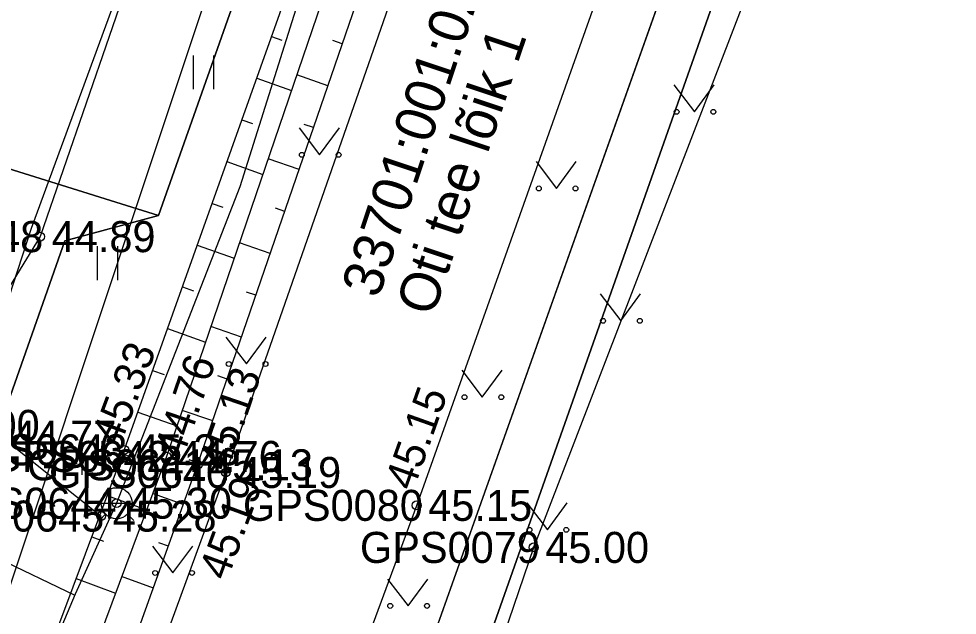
# Model space of a CAD drawing. Extents: x 551623 to 559850, y 6561220 to 6567135.
# Drawn here: x 557099.62 to 557120.79, y 6565564.24 to 6565577.7 of the extents above; entities that cross this region are included whole.
import ezdxf

# ---------------------------------------------------------------- set-up
doc = ezdxf.new("R2010")
doc.units = 0
for name, color, linetype in [('HALJASTUS', 7, 'Continuous'), ('KORGUS-EH2000', 7, 'Continuous'), ('KPOHULIIN', 7, 'Continuous'), ('KTRASS', 7, 'Continuous'), ('MOOTKORG-EH2000', 7, 'Continuous'), ('MOOTMPUNKT', 7, 'Continuous'), ('MOOTNR', 7, 'Continuous'), ('MOOTPIIR', 7, 'Continuous'), ('MPOHULIIN', 7, 'Continuous'), ('PIIR', 7, 'Continuous'), ('RELJEEF', 7, 'Continuous'), ('TEE', 7, 'Continuous'), ('VKAEV', 7, 'Continuous'), ('VTRASS', 7, 'Continuous')]:
    doc.layers.add(name, color=color, linetype=linetype)

msp = doc.modelspace()

# ---------------------------------------------------------------- linework, layer by layer
at = {"layer": 'HALJASTUS'}
for p, q in [((557103.556, 6565576.874), (557103.556, 6565576.113)), ((557104.012, 6565576.874), (557104.012, 6565576.113)), ((557114.398, 6565576.21), (557114.861, 6565575.603)), ((557114.861, 6565575.603), (557115.307, 6565576.21)), ((557105.944, 6565575.24), (557106.407, 6565574.633)), ((557106.407, 6565574.633), (557106.853, 6565575.24)), ((557111.289, 6565574.481), (557111.753, 6565573.874)), ((557111.753, 6565573.874), (557112.198, 6565574.481)), ((557101.39, 6565572.568), (557101.39, 6565571.807)), ((557101.845, 6565572.568), (557101.845, 6565571.807)), ((557112.739, 6565571.493), (557113.202, 6565570.887)), ((557113.202, 6565570.887), (557113.648, 6565571.493)), ((557104.294, 6565570.52), (557104.758, 6565569.913)), ((557104.758, 6565569.913), (557105.203, 6565570.52)), ((557109.613, 6565569.77), (557110.077, 6565569.164)), ((557110.077, 6565569.164), (557110.522, 6565569.77)), ((557101.04, 6565568.174), (557101.04, 6565567.413)), ((557101.495, 6565568.174), (557101.495, 6565567.413)), ((557111.08, 6565566.776), (557111.544, 6565566.17)), ((557111.544, 6565566.17), (557111.989, 6565566.776)), ((557102.635, 6565565.803), (557103.099, 6565565.197)), ((557103.099, 6565565.197), (557103.544, 6565565.803)), ((557107.938, 6565565.059), (557108.401, 6565564.453)), ((557108.401, 6565564.453), (557108.847, 6565565.059))]:
    msp.add_line(p, q, dxfattribs=at)
msp.add_lwpolyline([(557103.573, 6565585.848), (557104.252, 6565584.831), (557100.102, 6565572.786), (557097.489, 6565568.526), (557099.217, 6565568.285), (557101.479, 6565566.48)], dxfattribs=at)
for centre in [(557114.46, 6565575.603), (557115.289, 6565575.603), (557106.006, 6565574.633), (557106.835, 6565574.633), (557111.351, 6565573.874), (557112.18, 6565573.874), (557112.801, 6565570.887), (557113.63, 6565570.887), (557104.357, 6565569.913), (557105.186, 6565569.913), (557109.676, 6565569.164), (557110.505, 6565569.164), (557111.143, 6565566.17), (557111.971, 6565566.17), (557102.698, 6565565.197), (557103.527, 6565565.197), (557108, 6565564.453), (557108.829, 6565564.453)]:
    msp.add_circle(centre, 0.055, dxfattribs=at)
at = {"layer": 'KORGUS-EH2000'}
for centre in [(557100.102, 6565572.786), (557102.001, 6565567.975), (557102.949, 6565567.826), (557103.654, 6565567.637), (557104.291, 6565567.464), (557108.597, 6565566.722), (557111.237, 6565565.773)]:
    msp.add_circle(centre, 0.1, dxfattribs=at)
at = {"layer": 'KPOHULIIN'}
msp.add_lwpolyline([(557033.153, 6565351.076), (557050.554, 6565399.565), (557067.065, 6565445.505), (557084.207, 6565493.616), (557103.697, 6565548.895), (557103.697, 6565548.895), (557136.898, 6565642.401), (557153.703, 6565689.258)], dxfattribs=at)
at = {"layer": 'KTRASS'}
msp.add_lwpolyline([(557026.803, 6565375.144), (557032.863, 6565383.722), (557042.439, 6565408.103), (557054.708, 6565437.366), (557065.159, 6565467.183), (557074.882, 6565496.793), (557085.218, 6565523.93), (557095.541, 6565553.264), (557105.806, 6565584.058), (557113.235, 6565607.969), (557122.948, 6565634.671), (557136.565, 6565667.041), (557148.593, 6565662.181)], dxfattribs=at)
at = {"layer": 'MOOTMPUNKT'}
for centre in [(557100.102, 6565572.786), (557102.001, 6565567.975), (557102.949, 6565567.826), (557103.654, 6565567.637), (557104.291, 6565567.464), (557101.828, 6565566.771), (557108.597, 6565566.722), (557101.479, 6565566.48), (557111.237, 6565565.773)]:
    msp.add_circle(centre, 0.1, dxfattribs=at)
at = {"layer": 'MOOTPIIR'}
for points in [[(557139.744, 6565680.935), (557134.119, 6565666.153), (557132.379, 6565660.644), (557125.645, 6565644.222), (557124.398, 6565640.179), (557120.444, 6565626.791), (557116.396, 6565618.485), (557110.204, 6565599.022), (557106.621, 6565589.829), (557104.252, 6565584.831), (557099.902, 6565572.968), (557091.714, 6565547.834), (557091.204, 6565546.398), (557089.975, 6565543.016), (557089.03, 6565541.834), (557085.345, 6565527.333)], [(557096.003, 6565522.5), (557100.007, 6565533.93), (557104.542, 6565546.459), (557106.486, 6565552.498), (557107.452, 6565553.375), (557107.525, 6565554.873), (557111.237, 6565565.773), (557117.041, 6565580.828), (557123.649, 6565597.144), (557131.439, 6565619.888)]]:
    msp.add_lwpolyline(points, dxfattribs=at)
at = {"layer": 'MPOHULIIN'}
msp.add_lwpolyline([(557050.554, 6565399.565), (557067.065, 6565445.505), (557084.207, 6565493.616), (557103.697, 6565548.895), (557120.292, 6565595.621), (557120.292, 6565595.621), (557153.703, 6565689.258)], dxfattribs=at)
at = {"layer": 'PIIR'}
for points in [[(557143.03, 6565692.36), (557157.5, 6565654.27), (557142.14, 6565653.78), (557122.77, 6565599.28), (557106.21, 6565552.32), (557093.58, 6565515.97), (557085.1, 6565492.2), (557086.02, 6565487.88), (557073.92, 6565497.32), (557076.42, 6565497.95), (557098, 6565559.71), (557096.67, 6565561.36), (557100.66, 6565572.69), (557102.77, 6565573.26), (557114.53, 6565606.57), (557127.78, 6565643.89), (557142.97, 6565686.18)], [(557036.55, 6565631.87), (557114.53, 6565606.57), (557102.77, 6565573.26), (557025.39, 6565597.47)], [(557122.77, 6565599.28), (557174.05, 6565568.29), (557161.01, 6565530.22), (557106.21, 6565552.32)], [(557025.39, 6565597.47), (557102.77, 6565573.26), (557100.66, 6565572.69), (557096.67, 6565561.36), (557098, 6565559.71), (557076.42, 6565497.95), (557073.92, 6565497.32), (557050.16, 6565517.1), (557050.04, 6565519.69), (557042.48, 6565527.46), (557038.28, 6565523.47), (557016.16, 6565569.02)]]:
    msp.add_lwpolyline(points, close=True, dxfattribs=at)
at = {"layer": 'RELJEEF'}
for p, q in [((557105.323, 6565577.305), (557105.554, 6565577.223)), ((557106.919, 6565577.137), (557106.707, 6565577.21)), ((557104.987, 6565576.363), (557105.77, 6565576.084)), ((557106.594, 6565576.192), (557105.889, 6565576.434)), ((557104.652, 6565575.421), (557104.89, 6565575.336)), ((557106.269, 6565575.246), (557106.058, 6565575.318)), ((557104.317, 6565574.479), (557105.123, 6565574.191)), ((557105.944, 6565574.3), (557105.243, 6565574.541)), ((557103.981, 6565573.537), (557104.227, 6565573.449)), ((557105.619, 6565573.354), (557105.409, 6565573.427)), ((557103.646, 6565572.594), (557104.477, 6565572.299)), ((557105.294, 6565572.409), (557104.596, 6565572.649)), ((557103.31, 6565571.652), (557103.563, 6565571.562)), ((557104.969, 6565571.463), (557104.76, 6565571.535)), ((557102.975, 6565570.71), (557103.83, 6565570.406)), ((557104.644, 6565570.517), (557103.95, 6565570.756)), ((557102.639, 6565569.768), (557102.9, 6565569.676)), ((557104.319, 6565569.572), (557104.111, 6565569.643)), ((557102.304, 6565568.826), (557103.184, 6565568.513)), ((557103.994, 6565568.626), (557103.304, 6565568.863)), ((557101.967, 6565567.885), (557102.232, 6565567.786)), ((557103.669, 6565567.68), (557103.462, 6565567.751)), ((557101.617, 6565566.948), (557102.499, 6565566.618)), ((557103.331, 6565566.739), (557102.637, 6565566.988)), ((557101.266, 6565566.011), (557101.531, 6565565.912)), ((557102.994, 6565565.798), (557102.782, 6565565.874)), ((557100.916, 6565565.075), (557101.801, 6565564.744)), ((557102.656, 6565564.857), (557101.939, 6565565.114))]:
    msp.add_line(p, q, dxfattribs=at)
for points in [[(557091.204, 6565546.398), (557095.236, 6565546.685), (557096.321, 6565547.204), (557103.654, 6565567.637), (557109.142, 6565583.602), (557110.2, 6565586.571), (557109.619, 6565587.118), (557108.814, 6565587.111), (557102.001, 6565567.975), (557094.744, 6565548.575), (557091.714, 6565547.834)], [(557109.311, 6565586.324), (557108.467, 6565583.981), (557102.949, 6565567.826), (557095.451, 6565547.705), (557091.626, 6565547.106)]]:
    msp.add_lwpolyline(points, dxfattribs=at)
at = {"layer": 'TEE'}
for points in [[(557143.358, 6565678.174), (557138.558, 6565664.435), (557136.96, 6565659.233), (557132.351, 6565646.148), (557129.9, 6565639.419), (557125.021, 6565626.31), (557121.502, 6565616.551), (557117.747, 6565605.465), (557114.535, 6565597.096), (557113.397, 6565596.47), (557110.079, 6565587.319), (557110.691, 6565586.826), (557109.779, 6565583.198), (557104.291, 6565567.464), (557095.848, 6565544.395), (557094.385, 6565540.223), (557089.288, 6565525.984)], [(557092.088, 6565511.985), (557090.727, 6565512.907), (557089.23, 6565514.428), (557091.324, 6565520.351), (557091.733, 6565520.689), (557092.882, 6565523.804), (557092.721, 6565524.388), (557097.215, 6565535.867), (557101.757, 6565547.928), (557103.641, 6565553.302), (557108.597, 6565566.722), (557113.999, 6565581.937), (557115.285, 6565585.504), (557119.495, 6565597.655), (557120.533, 6565600.365), (557121.605, 6565603.738), (557128.082, 6565621.715), (557134.236, 6565638.871), (557136.362, 6565644.832), (557143.373, 6565664.048), (557146.52, 6565672.286)]]:
    msp.add_lwpolyline(points, dxfattribs=at)
at = {"layer": 'VKAEV'}
for p, q in [((557101.478, 6565566.771), (557102.178, 6565566.771)), ((557101.58, 6565566.523), (557101.441, 6565566.383)), ((557102.075, 6565566.523), (557102.215, 6565566.383))]:
    msp.add_line(p, q, dxfattribs=at)
msp.add_circle((557101.828, 6565566.771), 0.35, dxfattribs=at)
at = {"layer": 'VTRASS'}
msp.add_line((557100.89, 6565564.686), (557094.941, 6565567.551), dxfattribs=at)
msp.add_lwpolyline([(557145.322, 6565689.495), (557134.032, 6565659.135), (557130.382, 6565646.475), (557120.112, 6565618.925), (557118.572, 6565614.685), (557109.512, 6565589.115), (557108.482, 6565586.205), (557104.61, 6565573.91), (557101.828, 6565566.771), (557100.892, 6565564.715), (557100.207, 6565563.094), (557095.302, 6565548.745), (557082.162, 6565511.115), (557077.662, 6565498.385), (557074.832, 6565487.185), (557073.992, 6565486.035), (557070.902, 6565479.045), (557049.552, 6565418.835), (557036.81, 6565383.508), (557036.652, 6565383.055), (557029.612, 6565366.205)], dxfattribs=at)

# ---------------------------------------------------------------- texts
at = {"layer": 'KORGUS-EH2000'}
for s, p in [(' 44.89', (557100.102, 6565572.436)), (' 45.00', (557111.237, 6565565.423))]:
    msp.add_text(s, height=0.7, dxfattribs=at).set_placement(p)
for s, rotation, p in [(' 45.33', 69.4904, (557101.814, 6565567.793)), (' 44.76', 71.1434, (557103.232, 6565567.501)), (' 45.13', 71.0287, (557104.251, 6565567.216)), (' 45.15', 70.4536, (557108.432, 6565566.781)), (' 45.19', 69.8956, (557104.23, 6565564.756))]:
    msp.add_text(s, height=0.7, rotation=rotation, dxfattribs=at).set_placement(p)
at = {"layer": 'MOOTKORG-EH2000'}
for s, p in [(' 44.89', (557100.102, 6565572.436)), (' 45.00', (557097.489, 6565568.176)), (' 44.77', (557099.217, 6565567.935)), (' 45.33', (557102.001, 6565567.625)), (' 44.76', (557102.949, 6565567.476)), (' 45.13', (557103.654, 6565567.287)), (' 45.19', (557104.291, 6565567.114)), (' 45.30', (557101.828, 6565566.421)), (' 45.15', (557108.597, 6565566.372)), (' 45.28', (557101.479, 6565566.13)), (' 45.00', (557111.237, 6565565.423))]:
    msp.add_text(s, height=0.7, dxfattribs=at).set_placement(p)
at = {"layer": 'MOOTNR'}
for s, p in [('GPS0648 ', (557096.112, 6565572.436)), ('GPS0643 ', (557098.011, 6565567.625)), ('GPS0642 ', (557098.96, 6565567.476)), ('GPS0641 ', (557099.804, 6565567.287)), ('GPS0640 ', (557100.302, 6565567.114)), ('GPS0644 ', (557097.768, 6565566.421)), ('GPS0080 ', (557104.677, 6565566.372)), ('GPS0645 ', (557097.489, 6565566.13)), ('GPS0079 ', (557107.317, 6565565.423))]:
    msp.add_text(s, height=0.7, dxfattribs=at).set_placement(p)
at = {"layer": 'PIIR'}
for s, p in [('33701:001:0218', (557107.734, 6565571.369)), ('Oti tee lõik 1', (557108.967, 6565570.957))]:
    msp.add_text(s, height=0.9, rotation=71.549, dxfattribs=at).set_placement(p)

doc.saveas('drawing.dxf')
